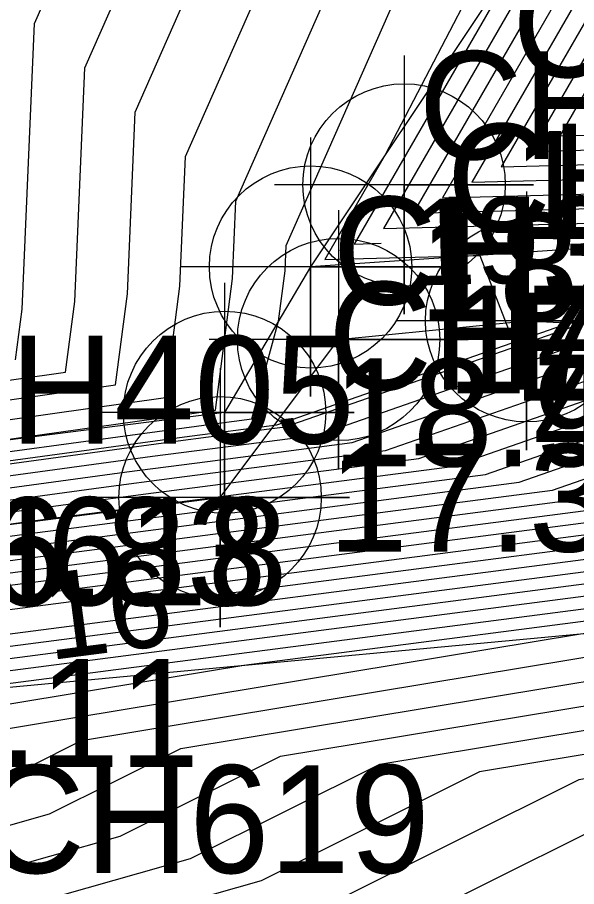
# Model space of a CAD drawing. Extents: x 2531902 to 2533249, y 715219 to 716099.
# Drawn here: x 2532842.92 to 2532855.88, y 715647.06 to 715667.21 of the extents above; entities that cross this region are included whole.
import ezdxf

# ---------------------------------------------------------------- set-up
doc = ezdxf.new("R2010")
doc.units = 0
for name, color, linetype in [('DTM Contours Major', 7, 'Continuous'), ('DTM Contours Major Text', 7, 'Continuous'), ('DTM Contours Minor', 7, 'Continuous'), ('Exist DTM Breakline', 7, 'Continuous'), ('Exist DTM Breakline Cogo Comment', 7, 'Continuous'), ('Exist DTM Breakline Cogo Elevation', 7, 'Continuous'), ('Exist DTM Breakline Cogo Number', 7, 'Continuous'), ('Exist DTM Breakline Cogo Point CELL', 7, 'Continuous'), ('Exist DTM Breakline Underwater', 7, 'Continuous'), ('Exist DTM Breakline Underwater Cogo Elevation', 7, 'Continuous'), ('Exist DTM Breakline Underwater Cogo Number', 7, 'Continuous'), ('Exist DTM Drainline Cogo Number', 7, 'Continuous'), ('Exist Hydro Stream or Body of Water', 7, 'Continuous'), ('Scratch_Level_2', 7, 'Continuous')]:
    doc.layers.add(name, color=color, linetype=linetype)

msp = doc.modelspace()

# ---------------------------------------------------------------- linework, layer by layer
at = {"layer": 'DTM Contours Major'}
for points in [[(2532787.963, 715647.113), (2532788.11, 715647.155), (2532790.468, 715647.623), (2532805.524, 715651.812), (2532807.289, 715651.681), (2532812.395, 715655.613), (2532820.905, 715653.907), (2532825.351, 715654.892), (2532826.014, 715655.145), (2532830.295, 715655.728), (2532841.623, 715657.272), (2532847.51, 715658.105), (2532847.908, 715661.158), (2532847.985, 715662.951), (2532851.196, 715670.232), (2532853.299, 715672.201), (2532858.259, 715675.616), (2532855.007, 715669.369), (2532850.728, 715661.954), (2532851.349, 715661.97)], [(2532857.474, 715669.534), (2532854.132, 715663.743), (2532860.894, 715663.92), (2532861.07, 715661.935), (2532860.771, 715661.566), (2532861.209, 715661.181), (2532861.131, 715660.425), (2532865.16, 715655.819), (2532865.903, 715655.55), (2532866.855, 715655.206), (2532867.802, 715654.95), (2532868.344, 715654.688), (2532870.205, 715653.584), (2532870.406, 715653.487), (2532871.862, 715652.783), (2532881.422, 715648.34)], [(2532855.348, 715662.075), (2532859.504, 715662.184), (2532859.514, 715662.077), (2532859.498, 715662.057), (2532860.178, 715661.459), (2532860.158, 715661.263), (2532865.231, 715655.464), (2532865.423, 715655.395), (2532866.625, 715654.959), (2532867.821, 715654.636), (2532867.962, 715654.569), (2532870.312, 715653.174), (2532870.364, 715653.149), (2532870.741, 715652.967), (2532882.792, 715647.366)], [(2532789.628, 715644.057), (2532793.839, 715645.27), (2532805.68, 715647.62), (2532808.608, 715648.444), (2532808.828, 715648.506), (2532821.098, 715651.224), (2532826.139, 715653.145), (2532828.649, 715654.101), (2532844.867, 715656.311), (2532846.614, 715656.538), (2532851.45, 715657.166), (2532860.686, 715660.385), (2532865.301, 715655.109), (2532866.396, 715654.713), (2532867.485, 715654.419), (2532869.624, 715653.149), (2532880.592, 715648.052), (2532883.273, 715646.806)], [(2532786.783, 715639.599), (2532788.186, 715640.107), (2532799.568, 715643.384), (2532804.204, 715644.304), (2532811.635, 715646.396), (2532811.727, 715646.422), (2532816.845, 715647.556), (2532829.641, 715652.432), (2532831.284, 715653.058), (2532841.899, 715654.505), (2532843.043, 715654.653), (2532855.32, 715656.247), (2532862.023, 715658.583), (2532865.372, 715654.754), (2532866.166, 715654.467), (2532866.956, 715654.253), (2532868.509, 715653.332), (2532876.468, 715649.633), (2532880.776, 715647.631)], [(2532935.318, 715616.317), (2532930.083, 715618.027), (2532927.637, 715618.872), (2532926.254, 715619.624), (2532908.734, 715630.098), (2532908.147, 715630.448), (2532906.896, 715631.044), (2532905.34, 715631.966), (2532903.259, 715633.249), (2532888.565, 715641.313), (2532886.394, 715643.42), (2532885.462, 715644.074), (2532880.934, 715647.222), (2532872.345, 715651.213), (2532867.394, 715653.514), (2532866.428, 715654.087), (2532865.936, 715654.22), (2532865.442, 715654.399), (2532863.359, 715656.781), (2532859.19, 715655.328), (2532846.805, 715653.72)], [(2532855.566, 715634.305), (2532855.158, 715634.439), (2532837.18, 715635.559), (2532830.448, 715637.364), (2532826.67, 715640.927), (2532836.514, 715650.634), (2532837.135, 715650.81), (2532837.488, 715650.986), (2532840.375, 715651.464), (2532863.059, 715654.408), (2532864.695, 715654.979), (2532865.513, 715654.044), (2532865.707, 715653.974), (2532865.9, 715653.922), (2532866.279, 715653.697), (2532868.222, 715652.794), (2532871.592, 715651.227), (2532884.768, 715642.07), (2532887.226, 715640.345)], [(2532856.997, 715637.752), (2532843.634, 715642.154), (2532838.95, 715642.446), (2532837.196, 715642.916), (2532836.212, 715643.844), (2532838.777, 715646.373), (2532845.302, 715648.224), (2532849.017, 715650.08), (2532864.862, 715652.703), (2532871.849, 715648.562), (2532884.074, 715640.066), (2532885.362, 715639.162), (2532893.985, 715631.35), (2532888.331, 715628.819), (2532883.327, 715629.556)]]:
    msp.add_lwpolyline(points, dxfattribs=at)
at = {"layer": 'DTM Contours Minor'}
for points in [[(2532871.827, 715695.92), (2532868.26, 715688.196), (2532866.449, 715684.208), (2532864.688, 715680.392), (2532855.494, 715664.459), (2532861.45, 715664.615), (2532861.693, 715661.878), (2532861.28, 715661.37), (2532861.621, 715661.07), (2532861.521, 715660.09), (2532865.132, 715655.961), (2532866.095, 715655.613), (2532866.947, 715655.304), (2532867.794, 715655.075), (2532868.496, 715654.736), (2532870.162, 715653.748), (2532870.423, 715653.622), (2532872.31, 715652.71), (2532880.874, 715648.73), (2532881.18, 715648.582)], [(2532870.55, 715694.009), (2532867.938, 715688.352), (2532865.986, 715684.051), (2532864.629, 715681.112), (2532854.813, 715664.101), (2532861.172, 715664.267), (2532861.381, 715661.907), (2532861.025, 715661.468), (2532861.415, 715661.125), (2532861.326, 715660.258), (2532865.146, 715655.89), (2532865.999, 715655.581), (2532866.901, 715655.255), (2532867.798, 715655.013), (2532868.42, 715654.712), (2532870.184, 715653.666), (2532870.415, 715653.554), (2532872.086, 715652.747), (2532881.148, 715648.535)], [(2532864.452, 715683.271), (2532852.771, 715663.027), (2532860.338, 715663.225), (2532860.448, 715661.992), (2532860.262, 715661.763), (2532860.797, 715661.292), (2532860.742, 715660.76), (2532865.188, 715655.677), (2532865.711, 715655.488), (2532866.763, 715655.107), (2532867.81, 715654.825), (2532868.191, 715654.64), (2532870.248, 715653.42), (2532870.39, 715653.352), (2532871.414, 715652.857), (2532881.97, 715647.95)], [(2532864.511, 715682.552), (2532853.451, 715663.385), (2532860.616, 715663.573), (2532860.759, 715661.964), (2532860.516, 715661.664), (2532861.003, 715661.237), (2532860.937, 715660.593), (2532865.174, 715655.748), (2532865.807, 715655.519), (2532866.809, 715655.156), (2532867.806, 715654.887), (2532868.267, 715654.664), (2532870.226, 715653.502), (2532870.398, 715653.419), (2532871.638, 715652.82), (2532881.696, 715648.145)], [(2532829.359, 715656.447), (2532845.196, 715658.689), (2532845.471, 715660.801), (2532845.653, 715665.01), (2532847.925, 715670.165), (2532852.393, 715674.344), (2532862.925, 715681.596), (2532862.132, 715680.072), (2532852.09, 715662.669), (2532860.06, 715662.878), (2532860.136, 715662.02), (2532860.007, 715661.861), (2532860.591, 715661.348), (2532860.547, 715660.928), (2532865.203, 715655.606), (2532865.615, 715655.457), (2532866.717, 715655.058), (2532867.813, 715654.762), (2532868.115, 715654.616), (2532870.269, 715653.338), (2532870.381, 715653.284), (2532871.189, 715652.893), (2532882.244, 715647.755)], [(2532826.99, 715655.656), (2532846.353, 715658.397), (2532846.69, 715660.979), (2532846.819, 715663.981), (2532849.561, 715670.199), (2532852.846, 715673.273), (2532860.592, 715678.606), (2532858.569, 715674.721), (2532851.409, 715662.312), (2532859.782, 715662.531), (2532859.825, 715662.049), (2532859.752, 715661.959), (2532860.385, 715661.404), (2532860.353, 715661.096), (2532865.217, 715655.535), (2532865.519, 715655.426), (2532866.671, 715655.009), (2532867.817, 715654.699), (2532868.038, 715654.592), (2532870.291, 715653.256), (2532870.373, 715653.217), (2532870.965, 715652.93), (2532882.518, 715647.561)], [(2532855.926, 715672.625), (2532851.445, 715664.018), (2532850.047, 715661.596), (2532853.634, 715661.69), (2532854.298, 715659.973), (2532859.617, 715661.827), (2532859.972, 715661.515), (2532859.964, 715661.431), (2532865.245, 715655.393), (2532865.327, 715655.363), (2532866.579, 715654.91), (2532867.825, 715654.574), (2532867.885, 715654.545), (2532870.333, 715653.092), (2532870.356, 715653.082), (2532870.517, 715653.003), (2532883.066, 715647.171)], [(2532839.724, 715656.732), (2532847.24, 715657.757), (2532848.355, 715657.901), (2532848.974, 715660.165), (2532849.126, 715661.336), (2532849.151, 715661.922), (2532852.831, 715670.266)], [(2532831.728, 715657.238), (2532844.039, 715658.981), (2532844.253, 715660.623), (2532844.486, 715666.04), (2532846.29, 715670.131)], [(2532842.882, 715659.273), (2532843.035, 715660.444), (2532843.32, 715667.069), (2532844.655, 715670.097)], [(2532827.068, 715654.727), (2532846.647, 715657.395), (2532848.757, 715657.669), (2532849.129, 715657.717), (2532859.885, 715661.466), (2532865.259, 715655.322), (2532866.533, 715654.861), (2532867.802, 715654.518), (2532870.294, 715653.04), (2532883.066, 715647.104), (2532883.332, 715646.98), (2532884.854, 715646.342), (2532885.88, 715645.747), (2532886.522, 715645.419), (2532889.602, 715644.093), (2532889.706, 715644.048), (2532889.951, 715644.113), (2532891.441, 715643.967), (2532891.686, 715643.818), (2532896.156, 715641.064), (2532896.663, 715640.752), (2532907.075, 715634.578)], [(2532827.595, 715654.519), (2532846.054, 715657.034), (2532848.043, 715657.292), (2532849.903, 715657.534), (2532860.152, 715661.106), (2532865.273, 715655.251), (2532866.487, 715654.811), (2532867.696, 715654.485), (2532870.07, 715653.077), (2532882.241, 715647.42), (2532883.572, 715646.801), (2532884.947, 715646.225), (2532885.875, 715645.687), (2532886.455, 715645.39), (2532889.238, 715644.192), (2532889.759, 715643.968), (2532889.95, 715644.019), (2532891.113, 715643.904), (2532891.305, 715643.788), (2532894.796, 715641.638), (2532897.33, 715640.076), (2532907.061, 715634.307)], [(2532828.122, 715654.31), (2532845.46, 715656.673), (2532847.328, 715656.915), (2532850.677, 715657.35), (2532860.419, 715660.746), (2532865.287, 715655.18), (2532866.441, 715654.762), (2532867.59, 715654.452), (2532869.847, 715653.113), (2532881.416, 715647.736), (2532883.812, 715646.623), (2532885.041, 715646.108), (2532885.87, 715645.627), (2532886.388, 715645.362), (2532888.875, 715644.291), (2532889.811, 715643.888), (2532889.949, 715643.925), (2532890.786, 715643.842), (2532890.924, 715643.759), (2532893.436, 715642.211), (2532897.998, 715639.4), (2532907.047, 715634.035)], [(2532829.176, 715653.893), (2532844.273, 715655.95), (2532845.9, 715656.161), (2532852.224, 715656.982), (2532860.954, 715660.025), (2532865.315, 715655.038), (2532866.35, 715654.664), (2532867.379, 715654.386), (2532869.401, 715653.186), (2532879.767, 715648.368), (2532884.293, 715646.265), (2532885.228, 715645.873), (2532885.859, 715645.507), (2532886.254, 715645.305), (2532888.147, 715644.49), (2532889.916, 715643.728), (2532889.947, 715643.736), (2532890.132, 715643.718), (2532890.162, 715643.7), (2532890.717, 715643.358), (2532899.333, 715638.049), (2532907.02, 715633.491)], [(2532829.703, 715653.684), (2532843.68, 715655.589), (2532845.186, 715655.784), (2532852.998, 715656.798), (2532861.221, 715659.664), (2532865.329, 715654.967), (2532866.304, 715654.614), (2532867.273, 715654.353), (2532869.178, 715653.222), (2532878.942, 715648.684), (2532884.533, 715646.086), (2532885.322, 715645.755), (2532885.854, 715645.447), (2532886.187, 715645.277), (2532887.783, 715644.589), (2532889.639, 715643.79), (2532889.875, 715643.561), (2532890.631, 715643.146), (2532900, 715637.373), (2532907.006, 715633.219)], [(2532830.23, 715653.475), (2532843.086, 715655.227), (2532844.472, 715655.407), (2532853.772, 715656.614), (2532861.488, 715659.304), (2532865.344, 715654.896), (2532866.258, 715654.565), (2532867.168, 715654.319), (2532868.955, 715653.259), (2532878.118, 715649.001), (2532884.773, 715645.907), (2532885.415, 715645.638), (2532885.849, 715645.387), (2532886.12, 715645.248), (2532887.419, 715644.689), (2532888.93, 715644.038), (2532889.711, 715643.28), (2532892.209, 715641.909), (2532900.668, 715636.697)], [(2532842.493, 715654.866), (2532843.757, 715655.03), (2532854.546, 715656.431), (2532861.755, 715658.943), (2532865.358, 715654.825), (2532866.212, 715654.516), (2532867.062, 715654.286), (2532868.732, 715653.295), (2532877.293, 715649.317), (2532885.013, 715645.728), (2532885.509, 715645.521), (2532885.843, 715645.327), (2532886.052, 715645.22), (2532887.056, 715644.788), (2532888.222, 715644.286), (2532889.548, 715642.999), (2532893.788, 715640.672), (2532901.335, 715636.021)], [(2532842.329, 715654.276), (2532856.094, 715656.063), (2532862.29, 715658.223), (2532865.386, 715654.683), (2532866.12, 715654.417), (2532866.851, 715654.22), (2532868.286, 715653.368), (2532875.644, 715649.949), (2532885.494, 715645.371), (2532885.696, 715645.286), (2532885.833, 715645.207), (2532885.918, 715645.163), (2532886.328, 715644.987), (2532886.805, 715644.781), (2532889.22, 715642.437), (2532896.945, 715638.197), (2532902.67, 715634.67)], [(2532841.615, 715653.899), (2532856.868, 715655.879), (2532862.557, 715657.862), (2532865.4, 715654.612), (2532866.074, 715654.368), (2532866.745, 715654.187), (2532868.063, 715653.405), (2532874.819, 715650.265), (2532885.734, 715645.192), (2532885.79, 715645.169), (2532885.828, 715645.147), (2532885.851, 715645.135), (2532885.964, 715645.086), (2532886.096, 715645.029), (2532889.056, 715642.156), (2532898.524, 715636.96), (2532903.338, 715633.994)], [(2532900.102, 715635.723), (2532888.893, 715641.875), (2532885.96, 715644.721), (2532885.74, 715644.876), (2532884.67, 715645.619), (2532873.994, 715650.581), (2532867.84, 715653.441), (2532866.639, 715654.154), (2532866.028, 715654.319), (2532865.414, 715654.541), (2532862.824, 715657.502), (2532857.642, 715655.695), (2532840.901, 715653.522), (2532840.119, 715653.421), (2532832.865, 715652.432), (2532831.742, 715652.004), (2532814.293, 715645.355), (2532813.467, 715645.172), (2532813.452, 715645.167), (2532803.318, 715642.315), (2532803.006, 715642.253), (2532802.238, 715642.032), (2532782.087, 715634.737)], [(2532901.681, 715634.486), (2532888.729, 715641.594), (2532886.177, 715644.071), (2532885.601, 715644.475), (2532882.802, 715646.42), (2532873.17, 715650.897), (2532867.617, 715653.478), (2532866.534, 715654.121), (2532865.982, 715654.269), (2532865.428, 715654.47), (2532863.092, 715657.141), (2532858.416, 715655.511), (2532840.186, 715653.145), (2532839.525, 715653.059), (2532833.392, 715652.224), (2532832.442, 715651.862), (2532815.412, 715645.372), (2532814.8, 715642.735), (2532809.568, 715640.234), (2532811.222, 715636.857)], [(2532904.838, 715632.011), (2532888.401, 715641.032), (2532886.611, 715642.77), (2532885.323, 715643.673), (2532879.065, 715648.023), (2532871.52, 715651.529), (2532867.171, 715653.551), (2532866.322, 715654.054), (2532865.89, 715654.171), (2532865.456, 715654.328), (2532863.626, 715656.42), (2532859.964, 715655.144), (2532838.758, 715652.391), (2532838.339, 715652.337), (2532834.446, 715651.806), (2532833.843, 715651.577), (2532823.034, 715647.458), (2532821.555, 715641.078), (2532819.036, 715638.593), (2532825.049, 715632.922)], [(2532906.417, 715630.774), (2532888.237, 715640.751), (2532886.828, 715642.119), (2532885.185, 715643.273), (2532877.197, 715648.824), (2532870.696, 715651.846), (2532866.948, 715653.587), (2532866.217, 715654.021), (2532865.845, 715654.122), (2532865.471, 715654.257), (2532863.894, 715656.06), (2532860.737, 715654.96), (2532838.044, 715652.014), (2532837.745, 715651.975), (2532834.973, 715651.598), (2532834.543, 715651.434), (2532826.846, 715648.501), (2532825.792, 715643.957), (2532820.944, 715639.177), (2532826.399, 715634.032)], [(2532902.833, 715632.37), (2532888.074, 715640.47), (2532887.045, 715641.468), (2532885.046, 715642.872), (2532875.329, 715649.625), (2532869.871, 715652.162), (2532866.725, 715653.624), (2532866.111, 715653.988), (2532865.799, 715654.072), (2532865.485, 715654.186), (2532864.161, 715655.7), (2532861.511, 715654.776), (2532837.33, 715651.637), (2532837.152, 715651.614), (2532835.5, 715651.389), (2532835.244, 715651.292), (2532830.657, 715649.543), (2532830.029, 715646.836), (2532822.853, 715639.76), (2532827.748, 715635.143)], [(2532884.907, 715642.471), (2532873.46, 715650.426), (2532869.046, 715652.478), (2532866.502, 715653.66), (2532866.005, 715653.955), (2532865.753, 715654.023), (2532865.499, 715654.115), (2532864.428, 715655.339), (2532862.285, 715654.592), (2532836.615, 715651.26), (2532836.558, 715651.253), (2532836.027, 715651.18), (2532835.944, 715651.149), (2532834.468, 715650.586), (2532834.266, 715649.715), (2532824.761, 715640.344), (2532829.098, 715636.253)], [(2532852.853, 715635.982), (2532837.534, 715636.936), (2532831.797, 715638.474), (2532828.578, 715641.511), (2532836.967, 715649.781), (2532838.768, 715650.293), (2532839.794, 715650.805), (2532848.173, 715652.192), (2532863.833, 715654.225), (2532864.963, 715654.618), (2532865.527, 715653.973), (2532865.661, 715653.925), (2532865.794, 715653.889), (2532866.056, 715653.733), (2532867.397, 715653.11), (2532869.724, 715652.029), (2532884.629, 715641.669), (2532887.473, 715639.673), (2532893.82, 715633.924)], [(2532856.138, 715635.684), (2532850.548, 715637.525), (2532837.888, 715638.314), (2532833.147, 715639.585), (2532830.487, 715642.094), (2532837.419, 715648.929), (2532840.402, 715649.776), (2532842.1, 715650.624), (2532855.971, 715652.92), (2532864.607, 715654.041), (2532865.23, 715654.258), (2532865.541, 715653.902), (2532865.615, 715653.875), (2532865.688, 715653.855), (2532865.833, 715653.77), (2532866.572, 715653.426), (2532867.856, 715652.83), (2532884.49, 715641.268), (2532886.945, 715639.546), (2532903.381, 715624.656), (2532902.622, 715624.317), (2532878.406, 715627.882), (2532862.803, 715633.42), (2532856.138, 715635.684)], [(2532856.424, 715636.373), (2532848.243, 715639.068), (2532838.242, 715639.691), (2532834.497, 715640.695), (2532832.395, 715642.678), (2532837.872, 715648.077), (2532842.035, 715649.258), (2532844.406, 715650.442), (2532863.769, 715653.648), (2532865.381, 715653.857), (2532865.497, 715653.897), (2532865.555, 715653.831), (2532865.569, 715653.826), (2532865.583, 715653.822), (2532865.61, 715653.806), (2532865.748, 715653.742), (2532865.987, 715653.631), (2532884.352, 715640.868), (2532886.417, 715639.418), (2532900.249, 715626.888), (2532897.858, 715625.818), (2532878.592, 715628.654), (2532866.178, 715633.06), (2532856.424, 715636.373)], [(2532856.71, 715637.063), (2532845.938, 715640.611), (2532838.596, 715641.069), (2532835.846, 715641.806), (2532834.303, 715643.261), (2532838.324, 715647.225), (2532843.668, 715648.741), (2532846.711, 715650.261), (2532865.255, 715653.331), (2532868.296, 715651.529), (2532884.213, 715640.467), (2532885.89, 715639.29), (2532897.117, 715629.119), (2532893.094, 715627.318), (2532878.778, 715629.426), (2532869.553, 715632.7), (2532856.71, 715637.063)], [(2532857.283, 715638.441), (2532841.329, 715643.697), (2532839.304, 715643.823), (2532838.546, 715644.026), (2532838.12, 715644.428), (2532839.229, 715645.521), (2532846.935, 715647.707), (2532851.323, 715649.899), (2532864.469, 715652.075), (2532875.402, 715645.596), (2532883.935, 715639.665), (2532884.834, 715639.034), (2532890.854, 715633.581), (2532883.567, 715630.32), (2532879.149, 715630.97), (2532876.303, 715631.981), (2532857.283, 715638.441)], [(2532879.001, 715631.851), (2532879.641, 715632.196), (2532887.722, 715635.812), (2532884.307, 715638.906), (2532883.796, 715639.264), (2532878.955, 715642.629), (2532864.076, 715651.447), (2532853.629, 715649.717), (2532848.568, 715647.19), (2532840.26, 715644.833), (2532857.569, 715639.131), (2532879.001, 715631.851)], [(2532876.079, 715633.63), (2532882.671, 715637.185), (2532884.59, 715638.043), (2532883.779, 715638.778), (2532883.658, 715638.863), (2532882.508, 715639.663), (2532863.682, 715650.819), (2532855.935, 715649.536), (2532850.202, 715646.673), (2532843.137, 715644.669), (2532857.855, 715639.82), (2532876.079, 715633.63)], [(2532880.52, 715639.379), (2532877.948, 715641.504), (2532863.289, 715650.191), (2532858.241, 715649.355), (2532851.835, 715646.156), (2532846.014, 715644.505), (2532858.141, 715640.51), (2532873.157, 715635.409), (2532880.52, 715639.379)]]:
    msp.add_lwpolyline(points, dxfattribs=at)
at = {"layer": 'Exist DTM Breakline'}
for points in [[(2533023.854, 715972.817), (2532999.029, 715934.39), (2532976.745, 715897.826), (2532959.919, 715867.589), (2532939.765, 715833.591), (2532921.006, 715799.338), (2532899.767, 715758.656), (2532880.473, 715715.603), (2532864.431, 715683.527), (2532849.717, 715661.422)], [(2532863.072, 715660.678), (2532859.426, 715662.085), (2532849.717, 715661.422), (2532847.724, 715658.051), (2532825.76, 715655.245), (2532806.743, 715650.005), (2532787.852, 715647.24), (2532777.892, 715646.595), (2532766.74, 715639.821), (2532753.665, 715642.294), (2532729.328, 715651.531), (2532716.286, 715652.801)]]:
    msp.add_lwpolyline(points, dxfattribs=at)
at = {"layer": 'Exist DTM Breakline Cogo Point CELL'}
for points in [[(2532851.883, 715666.324), (2532851.883, 715660.324), (2532851.883, 715663.324), (2532854.883, 715663.324), (2532848.883, 715663.324)], [(2532849.717, 715664.422), (2532849.717, 715658.422), (2532849.717, 715661.422), (2532852.717, 715661.422), (2532846.717, 715661.422)], [(2532849.717, 715664.422), (2532849.717, 715658.422), (2532849.717, 715661.422), (2532852.717, 715661.422), (2532846.717, 715661.422)], [(2532854.722, 715663.175), (2532854.722, 715657.175), (2532854.722, 715660.175), (2532857.722, 715660.175), (2532851.722, 715660.175)], [(2532850.366, 715662.741), (2532850.366, 715656.741), (2532850.366, 715659.741), (2532853.366, 715659.741), (2532847.366, 715659.741)], [(2532847.724, 715661.051), (2532847.724, 715655.051), (2532847.724, 715658.051), (2532850.724, 715658.051), (2532844.724, 715658.051)], [(2532847.724, 715661.051), (2532847.724, 715655.051), (2532847.724, 715658.051), (2532850.724, 715658.051), (2532844.724, 715658.051)], [(2532847.619, 715659.074), (2532847.619, 715653.074), (2532847.619, 715656.074), (2532850.619, 715656.074), (2532844.619, 715656.074)]]:
    msp.add_lwpolyline(points, dxfattribs=at)
for centre in [(2532851.883, 715663.324), (2532849.717, 715661.422), (2532849.717, 715661.422), (2532854.722, 715660.175), (2532850.366, 715659.741), (2532847.724, 715658.051), (2532847.724, 715658.051), (2532847.619, 715656.074)]:
    msp.add_circle(centre, 2.344, dxfattribs=at)
at = {"layer": 'Exist DTM Breakline Underwater'}
msp.add_lwpolyline([(2532646.748, 715755.182), (2532668.676, 715717.147), (2532677.241, 715702.567), (2532689.842, 715666.582), (2532701.723, 715652.924), (2532713.134, 715647.155), (2532737.59, 715643.253), (2532756.176, 715636.457), (2532783.406, 715639.452), (2532803.254, 715642.171), (2532813.801, 715644.931), (2532836.277, 715651.081), (2532865.559, 715653.815), (2532885.826, 715645.124), (2532889.946, 715643.683), (2532906.865, 715630.423), (2532927.34, 715618.228), (2532957.965, 715607.729), (2532978.566, 715598.571), (2533001.091, 715586.568), (2533028.19, 715572.821)], dxfattribs=at)
at = {"layer": 'Exist Hydro Stream or Body of Water'}
msp.add_lwpolyline([(2532790.115, 715646.495), (2532806.64, 715649.775), (2532806.944, 715649.86), (2532823.862, 715653.608), (2532826.936, 715654.78), (2532846.795, 715657.486), (2532848.935, 715657.763), (2532859.818, 715661.557), (2532865.255, 715655.34), (2532866.545, 715654.873), (2532867.828, 715654.527), (2532870.349, 715653.031), (2532883.272, 715647.025), (2532884.83, 715646.372), (2532885.882, 715645.762), (2532886.539, 715645.426), (2532889.693, 715644.068), (2532889.952, 715644.137), (2532891.522, 715643.982), (2532891.782, 715643.826), (2532896.496, 715640.921), (2532907.078, 715634.646)], dxfattribs=at)
at = {"layer": 'Scratch_Level_2'}
msp.add_lwpolyline([(2532714.118, 715649.677), (2532729.178, 715648.995), (2532753.386, 715638.683), (2532767.656, 715638.089), (2532777.579, 715641.803), (2532788.373, 715643.181), (2532801.718, 715645.997), (2532807.244, 715648.747), (2532822.52, 715652.218), (2532826.019, 715654.258), (2532837.833, 715654.827), (2532847.619, 715656.074), (2532850.366, 715659.741), (2532854.722, 715660.175), (2532860.554, 715659.882), (2532861.668, 715659.678), (2532862.953, 715658.263)], dxfattribs=at)

# ---------------------------------------------------------------- texts
at = {"layer": 'DTM Contours Major Text'}
for s, rotation, p in [('19', 1.5, (2532852.076, 715660.989)), ('16', 7.3959, (2532843.662, 715652.304))]:
    msp.add_text(s, height=2, rotation=rotation, dxfattribs=at).set_placement(p)
at = {"layer": 'Exist DTM Breakline Cogo Comment'}
msp.add_text('EL*4005', height=2.5, dxfattribs=at).set_placement((2532854.383, 715658.324))
at = {"layer": 'Exist DTM Breakline Cogo Elevation'}
for s, p in [('17.84', (2532854.383, 715662.074)), ('18.20', (2532852.217, 715660.172)), ('18.70', (2532852.217, 715660.172)), ('17.37', (2532852.866, 715658.491)), ('18.46', (2532850.224, 715656.801)), ('18.96', (2532850.224, 715656.801)), ('17.32', (2532850.119, 715654.824)), ('16.83', (2532840.333, 715653.577))]:
    msp.add_text(s, height=2.5, dxfattribs=at).set_placement(p)
at = {"layer": 'Exist DTM Breakline Cogo Number'}
for s, p in [('CH230', (2532854.383, 715665.824)), ('CH385', (2532852.217, 715663.922)), ('CH385', (2532852.217, 715663.922)), ('CH407', (2532852.866, 715662.241)), ('CH386', (2532850.224, 715660.551)), ('CH386', (2532850.224, 715660.551)), ('CH406', (2532850.119, 715658.574)), ('CH405', (2532840.333, 715657.327))]:
    msp.add_text(s, height=2.5, dxfattribs=at).set_placement(p)
at = {"layer": 'Exist DTM Breakline Underwater Cogo Elevation'}
msp.add_text('15.11', height=2.5, dxfattribs=at).set_placement((2532838.777, 715649.831))
at = {"layer": 'Exist DTM Breakline Underwater Cogo Number'}
msp.add_text('CH618', height=2.5, dxfattribs=at).set_placement((2532838.777, 715653.581))
at = {"layer": 'Exist DTM Drainline Cogo Number'}
msp.add_text('CH619', height=2.5, dxfattribs=at).set_placement((2532842.073, 715647.372))

doc.saveas('drawing.dxf')
